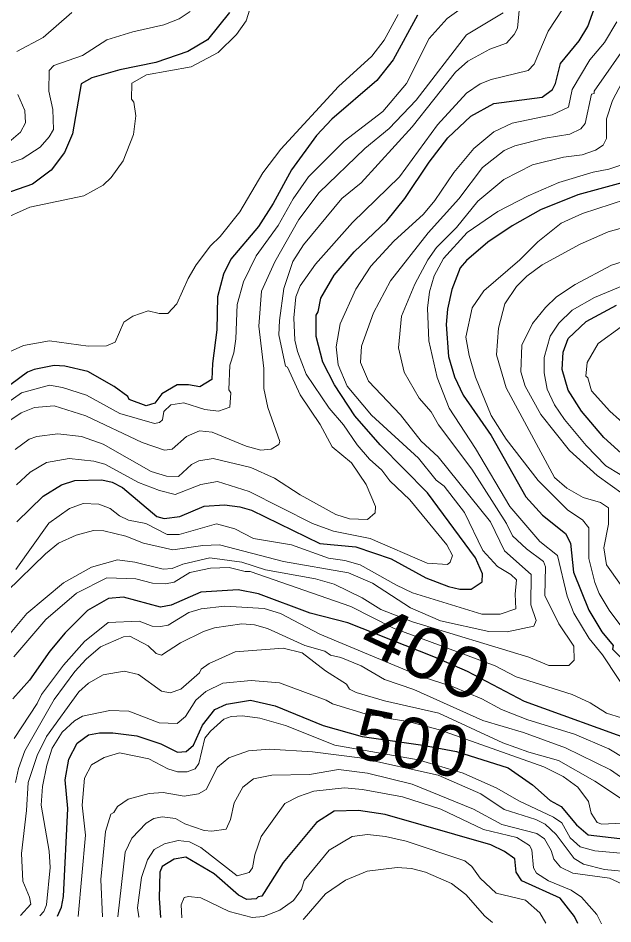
# Model space of a CAD drawing. Extents: x 673.3 to 698.5, y 6984.3 to 7012.3.
# Drawn here: x 675.552 to 676.491, y 6984.575 to 6986.004 of the extents above; entities that cross this region are included whole.
import ezdxf
from ezdxf.enums import TextEntityAlignment as Align

# ---------------------------------------------------------------- set-up
doc = ezdxf.new("R2010")
doc.units = 0
doc.header["$LTSCALE"] = 0.032
doc.layers.add('1', color=7, linetype='Continuous', lineweight=25)
doc.layers.add('2', color=7, linetype='Continuous', lineweight=13)
doc.layers.add('61', color=7, linetype='Continuous')

msp = doc.modelspace()

# ---------------------------------------------------------------- linework, layer by layer
at = {"layer": '1'}
for points in [[(675.55, 6985.2093), (675.5914, 6985.2498), (675.6207, 6985.2678), (675.6413, 6985.275), (675.6842, 6985.2759), (675.7003, 6985.2719), (675.7168, 6985.2636), (675.7707, 6985.2181), (675.7825, 6985.2146), (675.8075, 6985.2179), (675.8456, 6985.2343), (675.8776, 6985.2361), (675.9022, 6985.2332), (675.9202, 6985.2281), (676.0282, 6985.1755), (676.0849, 6985.17), (676.1406, 6985.1512), (676.1953, 6985.1214), (676.2312, 6985.1074), (676.2491, 6985.1033), (676.267, 6985.1033), (676.2844, 6985.1147), (676.2852, 6985.1273), (676.2738, 6985.1529), (676.1983, 6985.2553), (676.1232, 6985.3312), (676.0833, 6985.377), (676.0511, 6985.4256), (676.0331, 6985.4616), (676.0222, 6985.5018), (676.0223, 6985.5357), (676.0255, 6985.541), (676.0298, 6985.5624), (676.0508, 6985.5989), (676.0822, 6985.6357), (676.1342, 6985.6845), (676.1622, 6985.7197), (676.2007, 6985.777), (676.2301, 6985.8151), (676.2668, 6985.8494), (676.3029, 6985.8695), (676.379, 6985.8792), (676.3953, 6985.8918), (676.4, 6985.9011), (676.408, 6985.9326), (676.4377, 6985.9684), (676.451, 6985.991), (676.4658, 6986.0317)], [(675.8854, 6986.013), (675.8511, 6985.9698), (675.8201, 6985.9513), (675.7692, 6985.9342), (675.7126, 6985.9227), (675.6686, 6985.9097), (675.6517, 6985.9003), (675.6376, 6985.8217), (675.6252, 6985.7924), (675.6042, 6985.7643), (675.5748, 6985.7424), (675.4839, 6985.7108)], [(676.1823, 6986.0086), (676.1437, 6985.9383), (676.1181, 6985.906), (676.0471, 6985.8448), (676.0228, 6985.8188), (675.9835, 6985.7647), (675.9548, 6985.7119), (675.9314, 6985.6752), (675.8877, 6985.6241), (675.8762, 6985.6001), (675.8666, 6985.5647), (675.8658, 6985.5122), (675.8586, 6985.4594), (675.8576, 6985.434), (675.8388, 6985.4226), (675.821, 6985.4257), (675.8029, 6985.4255), (675.779, 6985.4113), (675.768, 6985.3965), (675.7541, 6985.3925), (675.7271, 6985.4027), (675.7253, 6985.4073), (675.7036, 6985.4229), (675.6622, 6985.4466), (675.6259, 6985.4551), (675.609, 6985.4559), (675.5774, 6985.4499), (675.5667, 6985.4456), (675.5115, 6985.4054)], [(676.5513, 6985.7572), (676.4354, 6985.7255), (676.3764, 6985.7018), (676.3319, 6985.6763), (676.2934, 6985.6505), (676.2596, 6985.6217), (676.2499, 6985.61), (676.2364, 6985.5761), (676.2298, 6985.5452), (676.2276, 6985.5208), (676.2313, 6985.4702), (676.2409, 6985.4384), (676.2542, 6985.4091), (676.2985, 6985.3456), (676.3536, 6985.249), (676.3799, 6985.2201), (676.4161, 6985.1913), (676.4237, 6985.1757), (676.4287, 6985.1299), (676.4529, 6985.0702), (676.4732, 6985.036), (676.491, 6985.0146), (676.49, 6985.0085), (676.5227, 6984.9756)], [(676.5208, 6985.3027), (676.4764, 6985.3428), (676.441, 6985.384), (676.4203, 6985.4171), (676.4107, 6985.4498), (676.4124, 6985.477), (676.4204, 6985.4988), (676.4487, 6985.5257), (676.4967, 6985.5511)], [(676.5284, 6984.8622), (676.3514, 6984.926), (676.2613, 6984.9735), (676.208, 6984.9967), (676.0726, 6985.0504), (676.0128, 6985.0655), (675.9315, 6985.096), (675.8995, 6985.1024), (675.8406, 6985.0984), (675.7936, 6985.0782), (675.7767, 6985.0747), (675.7181, 6985.0908), (675.6946, 6985.0887), (675.6616, 6985.0698), (675.6262, 6985.0346), (675.6019, 6985.0055), (675.5699, 6984.9597), (675.5438, 6984.9303)], [(675.6142, 6984.5875), (675.6203, 6984.6019), (675.6234, 6984.6186), (675.6305, 6984.7574), (675.6263, 6984.8023), (675.6321, 6984.835), (675.645, 6984.8602), (675.6631, 6984.8736), (675.6807, 6984.8768), (675.7013, 6984.8768), (675.7393, 6984.8721), (675.7774, 6984.8595), (675.8035, 6984.8461), (675.8171, 6984.8475), (675.829, 6984.8572), (675.8429, 6984.8888), (675.8627, 6984.9135), (675.8811, 6984.922), (675.9188, 6984.9281), (675.9576, 6984.9193), (676.0336, 6984.8883), (676.095, 6984.8711), (676.1907, 6984.8572), (676.2439, 6984.8473), (676.3254, 6984.8213), (676.364, 6984.7948), (676.3916, 6984.7702), (676.409, 6984.7604), (676.4333, 6984.7313), (676.4515, 6984.7159), (676.5016, 6984.71)], [(676.4353, 6984.5758), (676.43, 6984.587), (676.4074, 6984.6161), (676.3472, 6984.6432), (676.3382, 6984.6569), (676.3358, 6984.6779), (676.3199, 6984.6897), (676.298, 6984.7002), (676.1313, 6984.748), (676.0893, 6984.754), (676.0507, 6984.753), (676.023, 6984.7351), (675.9703, 6984.6722), (675.9367, 6984.6189), (675.9307, 6984.6179), (675.9278, 6984.6146), (675.9128, 6984.614), (675.8998, 6984.6208), (675.8617, 6984.6545), (675.8166, 6984.6805), (675.7982, 6984.6773), (675.7796, 6984.6657), (675.7755, 6984.6569), (675.7746, 6984.6159), (675.777, 6984.5852)]]:
    msp.add_lwpolyline(points, dxfattribs=at)
at = {"layer": '2'}
for points in [[(675.9269, 6986.0471), (675.9121, 6985.9997), (675.8969, 6985.9781)], [(676.2736, 6986.0355), (676.2293, 6986.0033), (676.201, 6985.972), (676.1649, 6985.9008), (676.1278, 6985.8571), (676.0668, 6985.8099), (676.0105, 6985.7537), (675.986, 6985.7192), (675.9626, 6985.6768), (675.9279, 6985.6293), (675.908, 6985.5879), (675.8976, 6985.5523), (675.8959, 6985.4983), (675.8926, 6985.4764), (675.8863, 6985.4565), (675.8846, 6985.4177), (675.8878, 6985.4132), (675.8863, 6985.3902), (675.8682, 6985.3843), (675.8465, 6985.3868), (675.8135, 6985.3971), (675.7931, 6985.3939), (675.7821, 6985.3835), (675.7801, 6985.3702), (675.7752, 6985.3664), (675.7671, 6985.3648), (675.7125, 6985.3807), (675.6601, 6985.4093), (675.6221, 6985.4217), (675.6014, 6985.425), (675.5575, 6985.4128), (675.5357, 6985.3977)], [(675.5497, 6985.2677), (675.5712, 6985.2881), (675.5966, 6985.3032), (675.6325, 6985.3093), (675.6715, 6985.3052), (675.6889, 6985.3004), (675.7421, 6985.2714), (675.7752, 6985.2589), (675.8001, 6985.2525), (675.8404, 6985.2685), (675.8666, 6985.2734), (675.9166, 6985.2574), (676.0165, 6985.2067), (676.0498, 6985.1948), (676.1077, 6985.183), (676.1975, 6985.1443), (676.2297, 6985.1424), (676.234, 6985.1459), (676.2378, 6985.1564), (676.2284, 6985.1733), (676.1705, 6985.2442), (676.1388, 6985.2742), (676.126, 6985.2909), (676.1067, 6985.3085), (676.0873, 6985.3312), (676.0655, 6985.3628), (676.0427, 6985.3889), (676.0066, 6985.4424), (675.9931, 6985.478), (675.9889, 6985.4963), (675.9872, 6985.5315), (675.9903, 6985.5643), (675.9971, 6985.5816), (676.0216, 6985.6158), (676.0797, 6985.682), (676.1538, 6985.7536), (676.2137, 6985.8357), (676.2598, 6985.8857), (676.2812, 6985.9005), (676.2986, 6985.9071), (676.3568, 6985.9216), (676.3666, 6985.9316), (676.3886, 6985.9836), (676.423, 6986.036)], [(676.3431, 6986.0214), (676.3402, 6985.9885), (676.3351, 6985.9782), (676.3227, 6985.9649), (676.2966, 6985.955), (676.2619, 6985.9362), (676.2424, 6985.919), (676.1741, 6985.8326), (676.0932, 6985.7444), (676.0629, 6985.7196), (676.0026, 6985.6464), (675.9854, 6985.6201), (675.9715, 6985.5774), (675.9643, 6985.5272), (675.9636, 6985.5044), (675.9742, 6985.4553), (675.9773, 6985.4533), (675.9971, 6985.4101), (676.0286, 6985.3633), (676.0478, 6985.328), (676.0784, 6985.3028), (676.1013, 6985.2684), (676.1159, 6985.2338), (676.1156, 6985.2238), (676.1032, 6985.2133), (676.075, 6985.2141), (676.0534, 6985.221), (675.9972, 6985.252), (675.9567, 6985.2785), (675.9191, 6985.2953), (675.8601, 6985.3093), (675.8373, 6985.306), (675.8255, 6985.3), (675.8052, 6985.2808), (675.7863, 6985.2815), (675.7618, 6985.2892), (675.6862, 6985.3319), (675.6519, 6985.3443), (675.6147, 6985.3483), (675.5816, 6985.3443), (675.5696, 6985.3399), (675.5472, 6985.3237)], [(675.5267, 6985.4725), (675.5604, 6985.4876), (675.6015, 6985.4949), (675.6628, 6985.4869), (675.6913, 6985.487), (675.7054, 6985.4928), (675.7189, 6985.5247), (675.7329, 6985.5339), (675.7575, 6985.5422), (675.7748, 6985.5382), (675.7883, 6985.5382), (675.8023, 6985.5532), (675.8204, 6985.5933), (675.833, 6985.6148), (675.8558, 6985.6452), (675.8708, 6985.6594), (675.902, 6985.6985), (675.9382, 6985.7603), (675.9664, 6985.7974), (676.0577, 6985.8962), (676.1103, 6985.9439), (676.13, 6985.9694), (676.1518, 6986.01)], [(675.5343, 6985.3662), (675.557, 6985.3816), (675.5778, 6985.3897), (675.609, 6985.3923), (675.6588, 6985.3766), (675.7477, 6985.3347), (675.783, 6985.3225), (675.7952, 6985.3242), (675.8176, 6985.3441), (675.8382, 6985.3532), (675.8583, 6985.3509), (675.9122, 6985.3287), (675.9349, 6985.3224), (675.9515, 6985.3241), (675.9634, 6985.3313), (675.965, 6985.3364), (675.9463, 6985.3897), (675.9399, 6985.42), (675.9399, 6985.4513), (675.9318, 6985.5184), (675.9363, 6985.5733), (675.9573, 6985.6195), (675.995, 6985.6867), (676.0272, 6985.729), (676.0992, 6985.7984), (676.1375, 6985.8301), (676.1802, 6985.8745), (676.2598, 6985.9778), (676.3178, 6986.0123)], [(675.5382, 6985.7756), (675.5586, 6985.7824), (675.5869, 6985.8008), (675.6011, 6985.8167), (675.6076, 6985.8283), (675.607, 6985.8599), (675.6003, 6985.8891), (675.6012, 6985.9217), (675.6084, 6985.9296), (675.6536, 6985.9454), (675.6918, 6985.9697), (675.7329, 6985.9827), (675.782, 6985.9937), (675.8064, 6986.0029), (675.8233, 6986.0144)], [(675.6368, 6986.0128), (675.5914, 6985.9736), (675.5499, 6985.9517)], [(676.4971, 6985.9985), (676.4774, 6985.9657), (676.4542, 6985.9386), (676.4267, 6985.8915), (676.4205, 6985.8635), (676.3947, 6985.8517), (676.3317, 6985.8382)], [(675.8969, 6985.9781), (675.8676, 6985.9497), (675.8249, 6985.9272), (675.7549, 6985.9145), (675.7314, 6985.9018), (675.731, 6985.8762), (675.7347, 6985.8718), (675.7379, 6985.85), (675.7339, 6985.8205), (675.7179, 6985.779), (675.6988, 6985.7527), (675.6865, 6985.7408), (675.6555, 6985.7239), (675.5705, 6985.7059), (675.523, 6985.6847)], [(675.5347, 6985.1003), (675.5951, 6985.1591), (675.6159, 6985.1757), (675.6434, 6985.1886), (675.6712, 6985.196), (675.6875, 6985.1952), (675.722, 6985.1871), (675.75, 6985.1759), (675.796, 6985.1652), (675.8436, 6985.1724), (675.8701, 6985.1732), (675.9707, 6985.1469), (676.0736, 6985.1292), (676.1113, 6985.1129), (676.1714, 6985.0738), (676.2185, 6985.0536), (676.2948, 6985.0363), (676.3239, 6985.0358), (676.3659, 6985.0449), (676.3698, 6985.0539), (676.361, 6985.0788), (676.3615, 6985.1262), (676.3199, 6985.1639), (676.2976, 6985.2097), (676.2149, 6985.312), (676.1883, 6985.3369), (676.1553, 6985.3783), (676.1051, 6985.4317), (676.0923, 6985.4608), (676.0939, 6985.4868), (676.1128, 6985.5395), (676.1396, 6985.5897), (676.1993, 6985.6655), (676.2477, 6985.7191), (676.285, 6985.7684), (676.3194, 6985.7952), (676.336, 6985.8028), (676.384, 6985.8149), (676.4226, 6985.8212), (676.4402, 6985.8293), (676.4472, 6985.8378), (676.4572, 6985.8841), (676.461, 6985.8853), (676.4613, 6985.8891), (676.5185, 6985.9712)], [(676.5053, 6985.9029), (676.4903, 6985.8743), (676.4807, 6985.8454), (676.4806, 6985.8145), (676.4754, 6985.8035), (676.4634, 6985.7958), (676.4422, 6985.7883)], [(675.5514, 6985.8839), (675.5628, 6985.8582), (675.5637, 6985.8389), (675.556, 6985.8245), (675.5376, 6985.8083)], [(676.3317, 6985.8382), (676.3026, 6985.825), (676.2711, 6985.7984), (676.2395, 6985.7606), (676.2096, 6985.7163), (676.192, 6985.695), (676.1452, 6985.6522), (676.1087, 6985.6131), (676.0851, 6985.5767), (676.0602, 6985.5218), (676.054, 6985.4855), (676.0573, 6985.4573), (676.0714, 6985.4234), (676.1095, 6985.3776), (676.1842, 6985.3101), (676.2118, 6985.2753), (676.2243, 6985.2659), (676.2565, 6985.2243), (676.2854, 6985.1641), (676.3086, 6985.1392), (676.3295, 6985.1264), (676.3388, 6985.1178), (676.3365, 6985.0955), (676.3377, 6985.0722), (676.3126, 6985.0641), (676.2839, 6985.0641), (676.1745, 6985.0975), (676.149, 6985.1094), (676.092, 6985.1419), (676.0676, 6985.1487), (676.0419, 6985.1523), (675.9837, 6985.1734), (675.9236, 6985.1834), (675.8938, 6985.1984), (675.865, 6985.2066), (675.8062, 6985.1895), (675.787, 6985.1896), (675.7534, 6985.2071), (675.7264, 6985.2122), (675.7119, 6985.2192), (675.6972, 6985.2304), (675.6793, 6985.2376), (675.6545, 6985.2386), (675.633, 6985.2308), (675.6003, 6985.2075), (675.5486, 6985.1346)], [(676.4422, 6985.7883), (676.4126, 6985.7849), (676.3637, 6985.7727), (676.3187, 6985.7498), (676.2776, 6985.7153), (676.2441, 6985.6736), (676.2126, 6985.6423), (676.1986, 6985.6231), (676.1784, 6985.5843), (676.1573, 6985.5338), (676.1525, 6985.4842), (676.1611, 6985.4456), (676.1852, 6985.4047), (676.2037, 6985.3829), (676.2157, 6985.3625), (676.2683, 6985.2928), (676.3227, 6985.2067), (676.3323, 6985.1874), (676.3542, 6985.167), (676.3814, 6985.147), (676.3845, 6985.1383), (676.3831, 6985.0934), (676.4054, 6985.0486), (676.4293, 6985.0133), (676.4294, 6984.9912), (676.4214, 6984.9827), (676.3898, 6984.9827), (676.3579, 6984.9959), (676.1744, 6985.0516), (676.1245, 6985.0714), (676.095, 6985.0897), (676.051, 6985.1112), (676.0212, 6985.1196), (675.9426, 6985.1339), (675.905, 6985.1461), (675.8546, 6985.1529), (675.8119, 6985.1425), (675.7953, 6985.1359), (675.7807, 6985.135), (675.7361, 6985.1457), (675.7087, 6985.1496), (675.6679, 6985.1382), (675.6236, 6985.1134), (675.5658, 6985.0647), (675.5229, 6985.0145)], [(676.5229, 6984.9266), (676.4744, 6984.9996), (676.4532, 6985.0257), (676.4293, 6985.0653), (676.4185, 6985.0922), (676.4031, 6985.1566), (676.3754, 6985.1784), (676.3279, 6985.2339), (676.274, 6985.3254), (676.2325, 6985.3889), (676.2133, 6985.4371), (676.2005, 6985.4953), (676.1981, 6985.5468), (676.2012, 6985.5725), (676.2089, 6985.5974), (676.2232, 6985.6251), (676.2606, 6985.6658), (676.3094, 6985.6992), (676.3569, 6985.7238), (676.4052, 6985.7447), (676.4595, 6985.7612), (676.4845, 6985.7658), (676.511, 6985.7749)], [(676.5107, 6985.7179), (676.4426, 6985.6957), (676.4091, 6985.6806), (676.3721, 6985.6511), (676.3438, 6985.6228), (676.2871, 6985.5741), (676.2688, 6985.5469), (676.2584, 6985.5009), (676.2637, 6985.4719), (676.2739, 6985.4378), (676.2988, 6985.3774), (676.3221, 6985.34), (676.3728, 6985.2746), (676.4194, 6985.2281), (676.443, 6985.2125), (676.4526, 6985.2), (676.453, 6985.1516), (676.4623, 6985.1138), (676.469, 6985.0965), (676.4847, 6985.0704), (676.5379, 6984.9993)], [(676.5275, 6985.0759), (676.4808, 6985.1419), (676.4767, 6985.1686), (676.484, 6985.2056), (676.4837, 6985.2314), (676.471, 6985.2399), (676.4438, 6985.248), (676.4178, 6985.2625), (676.3988, 6985.2797), (676.3222, 6985.4208), (676.3073, 6985.4729), (676.3103, 6985.5152), (676.3202, 6985.5536), (676.3385, 6985.5809), (676.3548, 6985.5971), (676.3791, 6985.6148), (676.4389, 6985.6475), (676.4833, 6985.6672), (676.5022, 6985.6724)], [(676.5208, 6985.6242), (676.4888, 6985.6146), (676.4313, 6985.5839), (676.402, 6985.5646), (676.3846, 6985.5479), (676.3641, 6985.5225), (676.3472, 6985.4884), (676.3455, 6985.4464), (676.3521, 6985.4233), (676.3768, 6985.3788), (676.422, 6985.3223), (676.4658, 6985.2824), (676.5072, 6985.2531)], [(676.5476, 6985.2569), (676.4795, 6985.2978), (676.4485, 6985.3301), (676.4145, 6985.3712), (676.3986, 6985.3943), (676.3869, 6985.419), (676.3821, 6985.4445), (676.3821, 6985.4689), (676.3917, 6985.5025), (676.4054, 6985.5232), (676.4266, 6985.5434), (676.4617, 6985.5636), (676.5377, 6985.5951)], [(676.5038, 6985.5171), (676.4675, 6985.4907), (676.4499, 6985.4611), (676.4482, 6985.4392), (676.4511, 6985.4369), (676.457, 6985.4164), (676.4857, 6985.384), (676.5163, 6985.3567)], [(675.545, 6984.9966), (675.5956, 6985.0554), (675.6439, 6985.0972), (675.6921, 6985.121), (675.738, 6985.1195), (675.7643, 6985.113), (675.7846, 6985.1115), (675.7982, 6985.1146), (675.8231, 6985.1295), (675.8555, 6985.1367), (675.8849, 6985.1374), (675.9106, 6985.131), (675.918, 6985.1314), (676.0774, 6985.0761), (676.1446, 6985.0416), (676.3049, 6984.9822), (676.3379, 6984.965), (676.4267, 6984.9372), (676.4548, 6984.924), (676.4806, 6984.9076), (676.5043, 6984.9005)], [(676.5098, 6984.8363), (676.4842, 6984.8515), (676.43, 6984.8745), (676.3563, 6984.8973), (676.3149, 6984.9136), (676.2839, 6984.9305), (676.2386, 6984.9491), (676.1881, 6984.9654), (676.0282, 6985.0323), (675.9663, 6985.0648), (675.9405, 6985.073), (675.8785, 6985.0764), (675.8409, 6985.0724), (675.8214, 6985.0667), (675.7888, 6985.0464), (675.7767, 6985.0442), (675.7634, 6985.0452), (675.7429, 6985.0527), (675.6939, 6985.0505), (675.6569, 6985.0206), (675.6238, 6984.9833), (675.589, 6984.9373), (675.5821, 6984.9229), (675.5456, 6984.8677)], [(675.5481, 6984.7985), (675.5527, 6984.8206), (675.5627, 6984.8481), (675.609, 6984.9293), (675.6417, 6984.9736), (675.6594, 6984.993), (675.6818, 6985.0122), (675.7184, 6985.0283), (675.7284, 6985.029), (675.7573, 6985.0138), (675.7701, 6985.002), (675.7785, 6984.9992), (675.8083, 6985.0187), (675.8448, 6985.0368), (675.8618, 6985.0421), (675.9051, 6985.0487), (675.9251, 6985.0471), (675.9454, 6985.0411), (676.0047, 6985.0144), (676.036, 6985.0055), (676.0453, 6984.9991), (676.0611, 6984.9955), (676.0933, 6984.9826), (676.1305, 6984.9607), (676.1764, 6984.9451), (676.2855, 6984.8963), (676.3499, 6984.877), (676.4158, 6984.8531), (676.487, 6984.8184), (676.5221, 6984.7935)], [(676.5106, 6984.7683), (676.4622, 6984.8002), (676.4049, 6984.8328), (676.3579, 6984.8461), (676.3168, 6984.8611), (676.2158, 6984.9076), (676.1303, 6984.927), (676.0855, 6984.9401), (676.0751, 6984.9454), (676.0701, 6984.9534), (676.0369, 6984.9746), (676.0002, 6985.003), (675.9705, 6985.0105), (675.8944, 6985.0047), (675.8534, 6984.9858), (675.841, 6984.9773), (675.8382, 6984.9716), (675.8088, 6984.9458), (675.792, 6984.9396), (675.7781, 6984.9424), (675.7418, 6984.9686), (675.7194, 6984.9738), (675.6861, 6984.9682), (675.663, 6984.955), (675.6481, 6984.9416), (675.5969, 6984.8709), (675.5819, 6984.8408), (675.5678, 6984.7982), (675.5654, 6984.7542), (675.5572, 6984.6865), (675.5592, 6984.6426), (675.5701, 6984.6174), (675.5719, 6984.6064), (675.5557, 6984.5883)], [(675.5865, 6984.5879), (675.5927, 6984.5946), (675.5966, 6984.6055), (675.6028, 6984.6643), (675.6012, 6984.6902), (675.5885, 6984.7624), (675.5904, 6984.7921), (675.5971, 6984.8258), (675.6058, 6984.8526), (675.6217, 6984.8777), (675.6412, 6984.8958), (675.6535, 6984.903), (675.6967, 6984.9118), (675.7266, 6984.911), (675.7745, 6984.8925), (675.8028, 6984.8916), (675.816, 6984.9022), (675.8326, 6984.9284), (675.8481, 6984.9421), (675.8751, 6984.9551), (675.92, 6984.9592), (675.9643, 6984.9558), (676.038, 6984.928), (676.048, 6984.9222), (676.1067, 6984.9044), (676.1258, 6984.9035), (676.1301, 6984.9004), (676.1674, 6984.8945), (676.2172, 6984.8815), (676.3816, 6984.823), (676.4123, 6984.8076), (676.4355, 6984.7909), (676.4521, 6984.7685), (676.4563, 6984.7502), (676.4661, 6984.7352), (676.4735, 6984.7327), (676.5269, 6984.7351)], [(676.5025, 6984.6871), (676.4622, 6984.6904), (676.439, 6984.6966), (676.4231, 6984.7113), (676.4099, 6984.7349), (676.397, 6984.7436), (676.3425, 6984.7692), (676.3075, 6984.7896), (676.2546, 6984.8132), (676.1836, 6984.8343), (676.0521, 6984.8574), (675.9738, 6984.8883), (675.9337, 6984.8996), (675.9063, 6984.9037), (675.8884, 6984.9022), (675.8765, 6984.8984), (675.8554, 6984.8794), (675.8468, 6984.8681), (675.8372, 6984.8281), (675.8315, 6984.82), (675.8189, 6984.815), (675.8034, 6984.8153), (675.7883, 6984.82), (675.7581, 6984.8359), (675.7119, 6984.845), (675.6878, 6984.8378), (675.668, 6984.8264), (675.6567, 6984.805), (675.6533, 6984.7626), (675.6582, 6984.7152), (675.6469, 6984.587)], [(675.685, 6984.5865), (675.6827, 6984.6454), (675.6899, 6984.721), (675.6982, 6984.7483), (675.703, 6984.7509), (675.7088, 6984.7605), (675.7257, 6984.7718), (675.7586, 6984.7809), (675.7809, 6984.7823), (675.8143, 6984.7767), (675.8368, 6984.7805), (675.8487, 6984.7875), (675.8667, 6984.8223), (675.8844, 6984.8375), (675.9155, 6984.8483), (675.9487, 6984.8508), (676.0168, 6984.8467), (676.0912, 6984.837), (676.2152, 6984.81), (676.2823, 6984.7806), (676.3189, 6984.7558), (676.3689, 6984.7398), (676.3838, 6984.7324), (676.401, 6984.7162), (676.4298, 6984.6786), (676.4441, 6984.6696), (676.4774, 6984.6611), (676.5214, 6984.6569)], [(676.5241, 6984.6295), (676.4854, 6984.6473), (676.4273, 6984.6554), (676.4082, 6984.6647), (676.3976, 6984.6774), (676.3932, 6984.6912), (676.383, 6984.7096), (676.3709, 6984.718), (676.3154, 6984.7322), (676.2709, 6984.7562), (676.174, 6984.7956), (676.1034, 6984.8132), (676.0578, 6984.819), (676.0119, 6984.811), (675.9525, 6984.81), (675.9237, 6984.8042), (675.9069, 6984.7909), (675.893, 6984.7662), (675.8872, 6984.7398), (675.8802, 6984.7246), (675.8579, 6984.7214), (675.8459, 6984.7226), (675.8154, 6984.7331), (675.8006, 6984.7416), (675.7793, 6984.744), (675.7661, 6984.7416), (675.7541, 6984.7341), (675.7316, 6984.7107), (675.7212, 6984.6885), (675.7093, 6984.5862)], [(675.7429, 6984.5857), (675.7428, 6984.5863), (675.7407, 6984.6004), (675.7467, 6984.6487), (675.7561, 6984.6763), (675.7669, 6984.6929), (675.783, 6984.7017), (675.8048, 6984.7066), (675.8227, 6984.705), (675.8406, 6984.6958), (675.8979, 6984.6513), (675.9165, 6984.6563), (675.9217, 6984.6638), (675.9254, 6984.6844), (675.9355, 6984.7134), (675.9732, 6984.765), (675.9943, 6984.7761), (676.0185, 6984.7848), (676.067, 6984.7898), (676.0957, 6984.7873), (676.1585, 6984.7758), (676.2191, 6984.7561), (676.2863, 6984.7241), (676.339, 6984.7115), (676.3592, 6984.6992), (676.3627, 6984.6922), (676.3656, 6984.6637), (676.37, 6984.6554), (676.3889, 6984.6434), (676.4251, 6984.6286), (676.4414, 6984.6172), (676.4656, 6984.59), (676.4728, 6984.5753)], [(676.3849, 6984.5765), (676.3757, 6984.5925), (676.3527, 6984.6126), (676.3067, 6984.6236), (676.2811, 6984.6473), (676.2683, 6984.6657), (676.257, 6984.675), (676.1644, 6984.7059), (676.1319, 6984.7132), (676.1034, 6984.7164), (676.079, 6984.713), (676.043, 6984.6915), (676.0035, 6984.6439), (675.9993, 6984.6296), (675.9864, 6984.6122), (675.9652, 6984.5968), (675.9393, 6984.5871), (675.9214, 6984.5854), (675.8849, 6984.595), (675.8404, 6984.6163), (675.8211, 6984.6187), (675.8143, 6984.6167), (675.8092, 6984.6054), (675.8104, 6984.5847)], [(676.0019, 6984.582), (676.0036, 6984.584), (676.0369, 6984.6227), (676.0689, 6984.6441), (676.1029, 6984.6583), (676.1504, 6984.6643), (676.1728, 6984.6626), (676.1951, 6984.6571), (676.2362, 6984.6392), (676.2587, 6984.6216), (676.2888, 6984.5875), (676.3007, 6984.5777)]]:
    msp.add_lwpolyline(points, dxfattribs=at)

# ---------------------------------------------------------------- texts
at = {"layer": '61', "width": 1.15}
msp.add_text('400', height=0.08, rotation=334.799, dxfattribs=at).set_placement((676.1794, 6984.9659), align=Align.CENTER)
at = {"layer": '61'}
msp.add_text('500', height=0.08, rotation=348.69, dxfattribs=at).set_placement((676.1655, 6984.8214), align=Align.CENTER)

doc.saveas('drawing.dxf')
